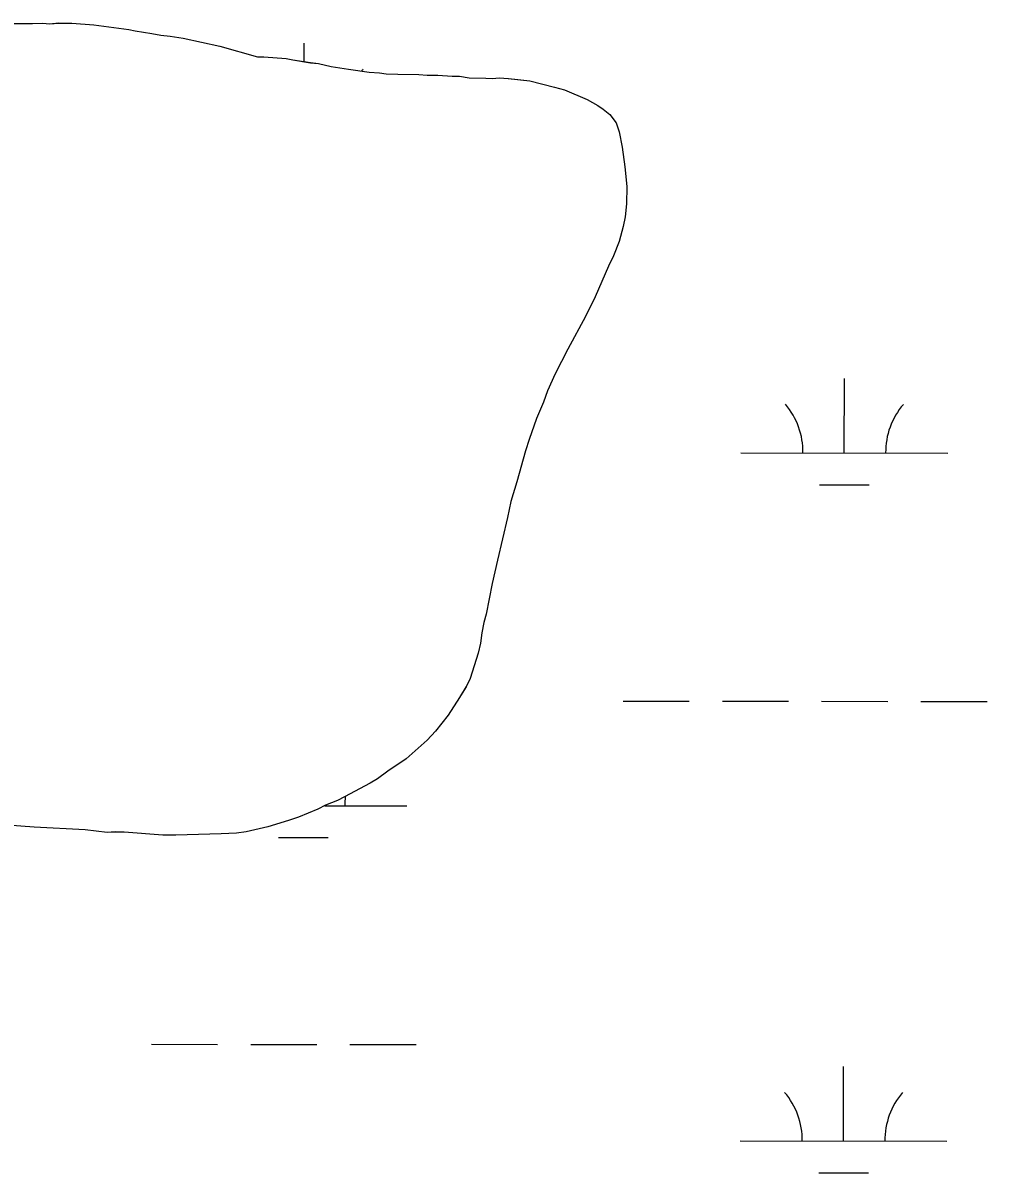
# Model space of a CAD drawing. Extents: x 3148686 to 3186545, y 916144 to 941516.
# Drawn here: x 3166880 to 3167346, y 933699 to 934255 of the extents above; entities that cross this region are included whole.
import ezdxf

# ---------------------------------------------------------------- set-up
doc = ezdxf.new("R2010")
doc.units = 0
for name, color, linetype in [('V-SITE-VEGE', 7, 'Continuous'), ('V-TOPO-SHOR', 7, 'Continuous'), ('V-WETL-SWMP', 7, 'Continuous')]:
    doc.layers.add(name, color=color, linetype=linetype)

msp = doc.modelspace()

# ---------------------------------------------------------------- linework, layer by layer
at = {"layer": 'V-SITE-VEGE'}
for p, q in [((3166873.91, 934254.58), (3166884.33, 934254.48)), ((3166884.33, 934254.48), (3166889.33, 934254.65)), ((3166889.33, 934254.65), (3166892.59, 934254.4)), ((3166892.59, 934254.4), (3166897.16, 934254.79)), ((3166897.16, 934254.79), (3166903.46, 934254.73)), ((3166903.46, 934254.73), (3166914.1, 934253.98)), ((3166914.1, 934253.98), (3166931.02, 934251.64)), ((3166931.02, 934251.64), (3166934.06, 934250.96)), ((3166934.06, 934250.96), (3166942.09, 934249.79)), ((3166942.09, 934249.79), (3166946.43, 934248.88)), ((3166946.43, 934248.88), (3166950.98, 934248.4)), ((3166950.98, 934248.4), (3166957.28, 934247.47)), ((3166957.28, 934247.47), (3166975.06, 934243.61)), ((3166975.06, 934243.61), (3166993.22, 934238.48)), ((3166993.22, 934238.48), (3166996.26, 934238.45)), ((3166996.26, 934238.45), (3167007.12, 934237.69)), ((3167007.12, 934237.69), (3167010.37, 934237)), ((3167010.37, 934237), (3167018.83, 934235.62)), ((3167018.83, 934235.62), (3167022.74, 934235.15)), ((3167022.74, 934235.15), (3167028.81, 934233.79)), ((3167028.81, 934233.79), (3167037.27, 934232.4)), ((3167037.27, 934232.4), (3167047.25, 934231)), ((3167047.25, 934231), (3167052.25, 934230.73)), ((3167052.25, 934230.73), (3167055.5, 934230.26)), ((3167055.5, 934230.26), (3167061.15, 934229.99)), ((3167061.15, 934229.99), (3167071.36, 934229.89)), ((3167071.36, 934229.89), (3167075.27, 934229.64)), ((3167075.27, 934229.64), (3167080.48, 934229.59)), ((3167080.48, 934229.59), (3167087.43, 934229.08)), ((3167087.43, 934229.08), (3167090.91, 934229.05)), ((3167090.91, 934229.05), (3167095.68, 934228.35)), ((3167095.68, 934228.35), (3167103.72, 934228.06)), ((3167103.72, 934228.06), (3167106.76, 934228.03)), ((3167106.76, 934228.03), (3167110.24, 934228.21)), ((3167110.24, 934228.21), (3167114.58, 934227.95)), ((3167114.58, 934227.95), (3167125, 934226.76)), ((3167125, 934226.76), (3167136.92, 934223.82)), ((3167136.92, 934223.82), (3167141.69, 934222.47)), ((3167141.69, 934222.47), (3167152.73, 934217.8)), ((3167152.73, 934217.8), (3167157.91, 934214.93)), ((3167157.91, 934214.93), (3167160.5, 934213.16)), ((3167160.5, 934213.16), (3167163.73, 934210.52)), ((3167163.73, 934210.52), (3167166.74, 934206.58)), ((3167166.74, 934206.58), (3167168.22, 934202.22)), ((3167168.22, 934202.22), (3167169.67, 934194.82)), ((3167169.67, 934194.82), (3167170.88, 934185.25)), ((3167170.88, 934185.25), (3167171.87, 934175.68)), ((3167171.87, 934175.68), (3167171.79, 934167.42)), ((3167171.79, 934167.42), (3167171.08, 934161.13)), ((3167171.08, 934161.13), (3167170.16, 934156.35)), ((3167170.16, 934156.35), (3167168.13, 934149.2)), ((3167168.13, 934149.2), (3167165.46, 934142.28)), ((3167165.46, 934142.28), (3167163.02, 934137.3)), ((3167163.02, 934137.3), (3167156.57, 934122.37)), ((3167156.57, 934122.37), (3167151.92, 934112.86)), ((3167151.92, 934112.86), (3167143.29, 934097.08)), ((3167143.29, 934097.08), (3167137.31, 934085.19)), ((3167137.31, 934085.19), (3167133.53, 934076.97)), ((3167133.53, 934076.97), (3167131.52, 934071.55)), ((3167131.52, 934071.55), (3167128.19, 934063.55)), ((3167128.19, 934063.55), (3167124.61, 934053.37)), ((3167124.61, 934053.37), (3167122.82, 934047.95)), ((3167122.82, 934047.95), (3167118.76, 934033)), ((3167118.76, 934033), (3167115.85, 934023.47)), ((3167115.85, 934023.47), (3167114.25, 934015.66)), ((3167114.25, 934015.66), (3167109.27, 933995.07)), ((3167109.27, 933995.07), (3167106.77, 933983.8)), ((3167106.77, 933983.8), (3167103.8, 933969.05)), ((3167103.8, 933969.05), (3167102.67, 933964.93)), ((3167102.67, 933964.93), (3167101.75, 933959.94)), ((3167101.75, 933959.94), (3167101.05, 933954.95)), ((3167101.05, 933954.95), (3167099.92, 933950.18)), ((3167099.92, 933950.18), (3167096.11, 933937.83)), ((3167096.11, 933937.83), (3167094.11, 933933.94)), ((3167094.11, 933933.94), (3167091.02, 933928.76)), ((3167091.02, 933928.76), (3167085.5, 933920.12)), ((3167085.5, 933920.12), (3167079.34, 933912.36)), ((3167075.39, 933908.05), (3167065.09, 933899.02)), ((3167079.34, 933912.36), (3167075.39, 933908.05)), ((3167065.09, 933899.02), (3167056.34, 933893.02)), ((3167056.34, 933893.02), (3167051.31, 933889.38)), ((3167047.81, 933887.24), (3167035.36, 933880.63)), ((3167051.31, 933889.38), (3167047.81, 933887.24)), ((3167035.36, 933880.63), (3167031.87, 933878.92)), ((3167022.48, 933874.67), (3167013.1, 933870.85)), ((3167026.19, 933876.59), (3167022.48, 933874.67)), ((3167031.87, 933878.92), (3167026.19, 933876.59)), ((3167008.3, 933869.16), (3166998.28, 933866.21)), ((3167013.1, 933870.85), (3167008.3, 933869.16)), ((3166885.29, 933866.01), (3166872.26, 933867.01)), ((3166909.83, 933864.68), (3166885.29, 933866.01)), ((3166920.46, 933863.49), (3166909.83, 933864.68)), ((3166924.38, 933863.67), (3166920.46, 933863.49)), ((3166928.72, 933863.63), (3166924.38, 933863.67)), ((3166947.39, 933862.14), (3166928.72, 933863.63)), ((3166975.65, 933862.74), (3166953.69, 933862.08)), ((3166983.04, 933863.1), (3166975.65, 933862.74)), ((3166987.82, 933863.71), (3166983.04, 933863.1)), ((3166998.28, 933866.21), (3166987.82, 933863.71)), ((3166953.69, 933862.08), (3166947.39, 933862.14))]:
    msp.add_line(p, q, dxfattribs=at)
at = {"layer": 'V-TOPO-SHOR'}
for points in [[(3166873.91, 934254.58), (3166884.33, 934254.48), (3166889.33, 934254.65), (3166892.59, 934254.4), (3166897.16, 934254.79), (3166903.46, 934254.73), (3166914.1, 934253.98), (3166931.02, 934251.64), (3166934.06, 934250.96), (3166942.09, 934249.79), (3166946.43, 934248.88), (3166950.98, 934248.4), (3166957.28, 934247.47), (3166975.06, 934243.61), (3166993.22, 934238.48), (3166996.26, 934238.45), (3167007.12, 934237.69), (3167010.37, 934237), (3167018.83, 934235.62), (3167022.74, 934235.15), (3167028.81, 934233.79), (3167037.27, 934232.4), (3167047.25, 934231), (3167052.25, 934230.73), (3167055.5, 934230.26), (3167061.15, 934229.99), (3167071.36, 934229.89), (3167075.27, 934229.64), (3167080.48, 934229.59), (3167087.43, 934229.08), (3167090.91, 934229.05), (3167095.68, 934228.35), (3167103.72, 934228.05), (3167106.76, 934228.03), (3167110.24, 934228.21), (3167114.58, 934227.95), (3167119.14, 934227.47), (3167125, 934226.76), (3167136.92, 934223.82), (3167141.69, 934222.47), (3167152.73, 934217.8), (3167157.91, 934214.93), (3167160.5, 934213.16), (3167163.73, 934210.52), (3167166.74, 934206.58), (3167168.22, 934202.22), (3167169.67, 934194.82), (3167170.88, 934185.25), (3167171.87, 934175.68), (3167171.79, 934167.42), (3167171.08, 934161.13), (3167170.16, 934156.35), (3167168.13, 934149.2), (3167165.46, 934142.28), (3167163.02, 934137.3), (3167156.57, 934122.37), (3167151.92, 934112.86), (3167143.29, 934097.08), (3167137.31, 934085.19), (3167133.53, 934076.97), (3167131.52, 934071.55), (3167128.19, 934063.55), (3167124.61, 934053.37), (3167122.82, 934047.95), (3167118.76, 934033), (3167115.85, 934023.47), (3167114.25, 934015.66), (3167109.27, 933995.07), (3167106.77, 933983.79), (3167103.8, 933969.05), (3167102.67, 933964.93), (3167101.75, 933959.94), (3167101.05, 933954.95), (3167099.92, 933950.18), (3167096.11, 933937.83), (3167094.11, 933933.94), (3167091.02, 933928.76), (3167085.5, 933920.12), (3167079.34, 933912.36), (3167075.39, 933908.05), (3167065.09, 933899.02), (3167056.34, 933893.02), (3167051.31, 933889.38), (3167047.81, 933887.24)], [(3167047.81, 933887.24), (3167035.36, 933880.63), (3167031.87, 933878.92), (3167026.19, 933876.59), (3167022.48, 933874.67), (3167013.1, 933870.85), (3167008.3, 933869.16), (3166998.28, 933866.21), (3166987.82, 933863.71), (3166983.04, 933863.1), (3166975.65, 933862.74), (3166953.69, 933862.08), (3166947.39, 933862.14), (3166928.72, 933863.63), (3166924.38, 933863.67), (3166920.46, 933863.49), (3166909.83, 933864.68), (3166885.29, 933866.01), (3166872.26, 933867.01)]]:
    msp.add_lwpolyline(points, dxfattribs=at)
at = {"layer": 'V-WETL-SWMP'}
for p, q in [((3166873.91, 934254.59), (3166884.34, 934254.49)), ((3166873.91, 934254.59), (3166884.34, 934254.49)), ((3166884.34, 934254.49), (3166889.34, 934254.66)), ((3166884.34, 934254.49), (3166889.34, 934254.66)), ((3166889.34, 934254.66), (3166892.6, 934254.41)), ((3166889.34, 934254.66), (3166892.6, 934254.41)), ((3166892.6, 934254.41), (3166897.16, 934254.8)), ((3166892.6, 934254.41), (3166897.16, 934254.8)), ((3166897.16, 934254.8), (3166903.47, 934254.74)), ((3166897.16, 934254.8), (3166903.47, 934254.74)), ((3166903.47, 934254.74), (3166914.11, 934253.98)), ((3166903.47, 934254.74), (3166914.11, 934253.98)), ((3166914.11, 934253.98), (3166931.03, 934251.64)), ((3166914.11, 934253.98), (3166931.03, 934251.64)), ((3166931.03, 934251.64), (3166934.07, 934250.96)), ((3166931.03, 934251.64), (3166934.07, 934250.96)), ((3166934.07, 934250.96), (3166942.09, 934249.8)), ((3166934.07, 934250.96), (3166942.09, 934249.8)), ((3166942.09, 934249.8), (3166946.43, 934248.89)), ((3166942.09, 934249.8), (3166946.43, 934248.89)), ((3166946.43, 934248.89), (3166950.99, 934248.41)), ((3166946.43, 934248.89), (3166950.99, 934248.41)), ((3166950.99, 934248.41), (3166957.28, 934247.48)), ((3166950.99, 934248.41), (3166957.28, 934247.48)), ((3166957.28, 934247.48), (3166975.06, 934243.61)), ((3166957.28, 934247.48), (3166975.06, 934243.61)), ((3166975.06, 934243.61), (3166993.22, 934238.48)), ((3166975.06, 934243.61), (3166993.22, 934238.48)), ((3167015.86, 934236.11), (3167015.87, 934245.07)), ((3166993.22, 934238.48), (3166996.27, 934238.45)), ((3166993.22, 934238.48), (3166996.27, 934238.45)), ((3166996.27, 934238.45), (3167007.12, 934237.7)), ((3166996.27, 934238.45), (3167007.12, 934237.7)), ((3167007.12, 934237.7), (3167010.38, 934237.01)), ((3167007.12, 934237.7), (3167010.38, 934237.01)), ((3167010.38, 934237.01), (3167018.84, 934235.63)), ((3167010.38, 934237.01), (3167018.84, 934235.63)), ((3167018.84, 934235.63), (3167022.74, 934235.15)), ((3167018.84, 934235.63), (3167022.74, 934235.15)), ((3167022.74, 934235.15), (3167028.81, 934233.79)), ((3167022.74, 934235.15), (3167028.81, 934233.79)), ((3167028.81, 934233.79), (3167037.28, 934232.4)), ((3167028.81, 934233.79), (3167037.28, 934232.4)), ((3167037.28, 934232.4), (3167047.26, 934231)), ((3167037.28, 934232.4), (3167047.26, 934231)), ((3167047.26, 934231), (3167052.25, 934230.74)), ((3167047.26, 934231), (3167052.25, 934230.74)), ((3167052.25, 934230.74), (3167055.51, 934230.27)), ((3167052.25, 934230.74), (3167055.51, 934230.27)), ((3167055.51, 934230.27), (3167061.15, 934230)), ((3167055.51, 934230.27), (3167061.15, 934230)), ((3167061.15, 934230), (3167071.36, 934229.9)), ((3167061.15, 934230), (3167071.36, 934229.9)), ((3167071.36, 934229.9), (3167075.27, 934229.64)), ((3167071.36, 934229.9), (3167075.27, 934229.64)), ((3167075.27, 934229.64), (3167080.49, 934229.59)), ((3167075.27, 934229.64), (3167080.49, 934229.59)), ((3167080.49, 934229.59), (3167087.44, 934229.09)), ((3167080.49, 934229.59), (3167087.44, 934229.09)), ((3167087.44, 934229.09), (3167090.91, 934229.06)), ((3167087.44, 934229.09), (3167090.91, 934229.06)), ((3167090.91, 934229.06), (3167095.69, 934228.36)), ((3167090.91, 934229.06), (3167095.69, 934228.36)), ((3167095.69, 934228.36), (3167103.72, 934228.06)), ((3167095.69, 934228.36), (3167103.72, 934228.06)), ((3167103.72, 934228.06), (3167106.76, 934228.03)), ((3167103.72, 934228.06), (3167106.76, 934228.03)), ((3167106.76, 934228.03), (3167110.24, 934228.22)), ((3167106.76, 934228.03), (3167110.24, 934228.22)), ((3167110.24, 934228.22), (3167114.59, 934227.96)), ((3167110.24, 934228.22), (3167114.59, 934227.96)), ((3167114.59, 934227.96), (3167119.14, 934227.48)), ((3167114.59, 934227.96), (3167119.14, 934227.48)), ((3167119.14, 934227.48), (3167125, 934226.77)), ((3167119.14, 934227.48), (3167125, 934226.77)), ((3167125, 934226.77), (3167136.93, 934223.83)), ((3167125, 934226.77), (3167136.93, 934223.83)), ((3167136.93, 934223.83), (3167141.69, 934222.48)), ((3167136.93, 934223.83), (3167141.69, 934222.48)), ((3167141.69, 934222.48), (3167152.73, 934217.81)), ((3167141.69, 934222.48), (3167152.73, 934217.81)), ((3167152.73, 934217.81), (3167157.92, 934214.93)), ((3167152.73, 934217.81), (3167157.92, 934214.93)), ((3167157.92, 934214.93), (3167160.51, 934213.17)), ((3167157.92, 934214.93), (3167160.51, 934213.17)), ((3167160.51, 934213.17), (3167163.74, 934210.53)), ((3167160.51, 934213.17), (3167163.74, 934210.53)), ((3167163.74, 934210.53), (3167166.74, 934206.59)), ((3167163.74, 934210.53), (3167166.74, 934206.59)), ((3167166.74, 934206.59), (3167168.22, 934202.23)), ((3167166.74, 934206.59), (3167168.22, 934202.23)), ((3167168.22, 934202.23), (3167169.67, 934194.83)), ((3167168.22, 934202.23), (3167169.67, 934194.83)), ((3167169.67, 934194.83), (3167170.88, 934185.25)), ((3167169.67, 934194.83), (3167170.88, 934185.25)), ((3167170.88, 934185.25), (3167171.88, 934175.68)), ((3167170.88, 934185.25), (3167171.88, 934175.68)), ((3167171.88, 934175.68), (3167171.79, 934167.43)), ((3167171.88, 934175.68), (3167171.79, 934167.43)), ((3167171.79, 934167.43), (3167171.08, 934161.13)), ((3167171.79, 934167.43), (3167171.08, 934161.13)), ((3167171.08, 934161.13), (3167170.17, 934156.36)), ((3167171.08, 934161.13), (3167170.17, 934156.36)), ((3167170.17, 934156.36), (3167168.14, 934149.21)), ((3167170.17, 934156.36), (3167168.14, 934149.21)), ((3167168.14, 934149.21), (3167165.47, 934142.28)), ((3167168.14, 934149.21), (3167165.47, 934142.28)), ((3167165.47, 934142.28), (3167163.03, 934137.31)), ((3167165.47, 934142.28), (3167163.03, 934137.31)), ((3167163.03, 934137.31), (3167156.58, 934122.38)), ((3167163.03, 934137.31), (3167156.58, 934122.38)), ((3167156.58, 934122.38), (3167151.92, 934112.86)), ((3167156.58, 934122.38), (3167151.92, 934112.86)), ((3167151.92, 934112.86), (3167143.3, 934097.09)), ((3167151.92, 934112.86), (3167143.3, 934097.09)), ((3167143.3, 934097.09), (3167137.31, 934085.19)), ((3167143.3, 934097.09), (3167137.31, 934085.19)), ((3167137.31, 934085.19), (3167133.54, 934076.97)), ((3167137.31, 934085.19), (3167133.54, 934076.97)), ((3167277.1, 934046.94), (3167277.14, 934082.94)), ((3167133.54, 934076.97), (3167131.53, 934071.56)), ((3167133.54, 934076.97), (3167131.53, 934071.56)), ((3167131.53, 934071.56), (3167128.19, 934063.55)), ((3167131.53, 934071.56), (3167128.19, 934063.55)), ((3167128.19, 934063.55), (3167124.62, 934053.38)), ((3167128.19, 934063.55), (3167124.62, 934053.38)), ((3167124.62, 934053.38), (3167122.83, 934047.96)), ((3167124.62, 934053.38), (3167122.83, 934047.96)), ((3167122.83, 934047.96), (3167118.77, 934033.01)), ((3167122.83, 934047.96), (3167118.77, 934033.01)), ((3167227.1, 934046.99), (3167327.1, 934046.88)), ((3167118.77, 934033.01), (3167115.85, 934023.47)), ((3167118.77, 934033.01), (3167115.85, 934023.47)), ((3167265.08, 934031.52), (3167289.08, 934031.49)), ((3167115.85, 934023.47), (3167114.25, 934015.67)), ((3167115.85, 934023.47), (3167114.25, 934015.67)), ((3167114.25, 934015.67), (3167109.27, 933995.07)), ((3167114.25, 934015.67), (3167109.27, 933995.07)), ((3167109.27, 933995.07), (3167106.77, 933983.8)), ((3167109.27, 933995.07), (3167106.77, 933983.8)), ((3167106.77, 933983.8), (3167103.8, 933969.05)), ((3167106.77, 933983.8), (3167103.8, 933969.05)), ((3167103.8, 933969.05), (3167102.68, 933964.94)), ((3167103.8, 933969.05), (3167102.68, 933964.94)), ((3167102.68, 933964.94), (3167101.76, 933959.95)), ((3167102.68, 933964.94), (3167101.76, 933959.95)), ((3167101.76, 933959.95), (3167101.06, 933954.96)), ((3167101.76, 933959.95), (3167101.06, 933954.96)), ((3167101.06, 933954.96), (3167099.93, 933950.19)), ((3167101.06, 933954.96), (3167099.93, 933950.19)), ((3167099.93, 933950.19), (3167096.11, 933937.84)), ((3167099.93, 933950.19), (3167096.11, 933937.84)), ((3167096.11, 933937.84), (3167094.12, 933933.95)), ((3167096.11, 933937.84), (3167094.12, 933933.95)), ((3167094.12, 933933.95), (3167091.03, 933928.76)), ((3167094.12, 933933.95), (3167091.03, 933928.76)), ((3167091.03, 933928.76), (3167085.51, 933920.12)), ((3167091.03, 933928.76), (3167085.51, 933920.12)), ((3167170.13, 933926.98), (3167202.13, 933926.94)), ((3167218.13, 933926.93), (3167250.13, 933926.89)), ((3167266.13, 933926.88), (3167298.13, 933926.84)), ((3167314.13, 933926.83), (3167346.13, 933926.79)), ((3167085.51, 933920.12), (3167079.35, 933912.36)), ((3167085.51, 933920.12), (3167079.35, 933912.36)), ((3167075.4, 933908.05), (3167065.1, 933899.03)), ((3167075.4, 933908.05), (3167065.1, 933899.03)), ((3167079.35, 933912.36), (3167075.4, 933908.05)), ((3167079.35, 933912.36), (3167075.4, 933908.05)), ((3167065.1, 933899.03), (3167056.35, 933893.03)), ((3167065.1, 933899.03), (3167056.35, 933893.03)), ((3167056.35, 933893.03), (3167051.31, 933889.39)), ((3167056.35, 933893.03), (3167051.31, 933889.39)), ((3167047.82, 933887.25), (3167035.37, 933880.63)), ((3167047.82, 933887.25), (3167035.37, 933880.63)), ((3167051.31, 933889.39), (3167047.82, 933887.25)), ((3167051.31, 933889.39), (3167047.82, 933887.25)), ((3167035.37, 933880.63), (3167031.87, 933878.93)), ((3167035.37, 933880.63), (3167031.87, 933878.93)), ((3167022.49, 933874.67), (3167013.11, 933870.85)), ((3167022.49, 933874.67), (3167013.11, 933870.85)), ((3167026.2, 933876.59), (3167022.49, 933874.67)), ((3167026.2, 933876.59), (3167022.49, 933874.67)), ((3167025.8, 933876.39), (3167065.49, 933876.35)), ((3167031.87, 933878.93), (3167026.2, 933876.59)), ((3167031.87, 933878.93), (3167026.2, 933876.59)), ((3167008.31, 933869.16), (3166998.29, 933866.22)), ((3167008.31, 933869.16), (3166998.29, 933866.22)), ((3167013.11, 933870.85), (3167008.31, 933869.16)), ((3167013.11, 933870.85), (3167008.31, 933869.16)), ((3166885.29, 933866.02), (3166872.27, 933867.01)), ((3166885.29, 933866.02), (3166872.27, 933867.01)), ((3166909.83, 933864.69), (3166885.29, 933866.02)), ((3166909.83, 933864.69), (3166885.29, 933866.02)), ((3166920.47, 933863.5), (3166909.83, 933864.69)), ((3166920.47, 933863.5), (3166909.83, 933864.69)), ((3166924.38, 933863.68), (3166920.47, 933863.5)), ((3166924.38, 933863.68), (3166920.47, 933863.5)), ((3166928.73, 933863.64), (3166924.38, 933863.68)), ((3166928.73, 933863.64), (3166924.38, 933863.68)), ((3166947.4, 933862.15), (3166928.73, 933863.64)), ((3166947.4, 933862.15), (3166928.73, 933863.64)), ((3166975.65, 933862.74), (3166953.7, 933862.09)), ((3166975.65, 933862.74), (3166953.7, 933862.09)), ((3166983.05, 933863.11), (3166975.65, 933862.74)), ((3166983.05, 933863.11), (3166975.65, 933862.74)), ((3166987.83, 933863.71), (3166983.05, 933863.11)), ((3166987.83, 933863.71), (3166983.05, 933863.11)), ((3166998.29, 933866.22), (3166987.83, 933863.71)), ((3166998.29, 933866.22), (3166987.83, 933863.71)), ((3166953.7, 933862.09), (3166947.4, 933862.15)), ((3166953.7, 933862.09), (3166947.4, 933862.15)), ((3167003.47, 933860.98), (3167027.47, 933860.95)), ((3166941.96, 933761.04), (3166973.96, 933761.01)), ((3166989.96, 933760.99), (3167021.96, 933760.96)), ((3167037.96, 933760.94), (3167069.96, 933760.91)), ((3167276.75, 933714.26), (3167276.79, 933750.26)), ((3167226.75, 933714.31), (3167326.75, 933714.21)), ((3167264.73, 933698.84), (3167288.73, 933698.82))]:
    msp.add_line(p, q, dxfattribs=at)
for centre, start, end in [((3167071.08, 934209.49), 139.1678, 141.3124), ((3167221.86, 934047.47), 359.1678, 40.7115), ((3167332.34, 934047.35), 139.1678, 180.7115), ((3167070.73, 933876.81), 173.4823, 180.7115), ((3167221.51, 933714.79), 359.1678, 40.7115), ((3167331.99, 933714.68), 139.1678, 180.7115)]:
    msp.add_arc(centre, 35.25, start, end, dxfattribs=at)

doc.saveas('drawing.dxf')
